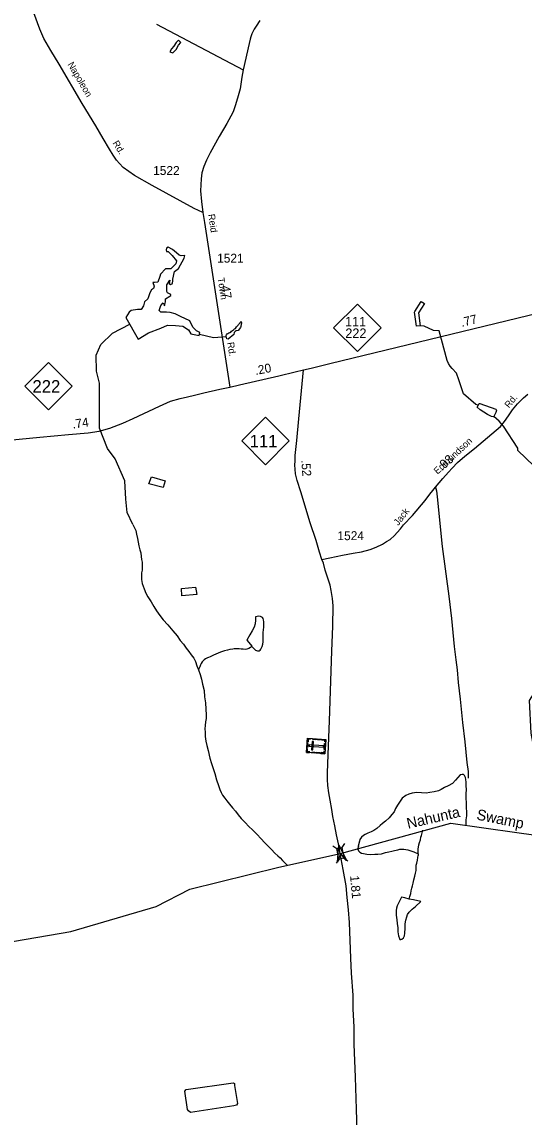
# Model space of a CAD drawing. Extents: x 2206922 to 2357709, y 510027 to 673830.
# Drawn here: x 2323014 to 2330055, y 640967 to 656320 of the extents above; entities that cross this region are included whole.
import ezdxf

# ---------------------------------------------------------------- set-up
doc = ezdxf.new("R2010")
doc.units = 0
for name, color, linetype in [('Exist Cultural Cemetery CELL', 7, 'Continuous'), ('Exist Hydrographic Creek Single Shore', 7, 'Continuous'), ('Exist Hydrographic Creek Single Shore Label', 7, 'Continuous'), ('Exist Hydrographic Misc Water Feature', 7, 'Continuous'), ('Exist Road Non-System Type 51', 7, 'Continuous'), ('Exist Road Primary NC Attributed', 7, 'Continuous'), ('Exist Road Primary NC Mileage Hundredths English Label', 7, 'Continuous'), ('Exist Road Primary NC Shield CELL', 7, 'Continuous'), ('Exist Road Primary NC Shield Number Label', 7, 'Continuous'), ('Exist Road Primary NC Structure Standard Bridge CELL', 7, 'Continuous'), ('Exist Road Secondary Mileage Hundredths English Label', 7, 'Continuous'), ('Exist Road Secondary Structure Standard Bridge Attributed CELL', 7, 'Continuous'), ('Exist Road Secondary Type 20 Attributed', 7, 'Continuous'), ('Exist Road Secondary Type 51 Attributed', 7, 'Continuous'), ('Exist Road Secondary Type 51 Label', 7, 'Continuous'), ('Exist Road Secondary Type 51 Number Label', 7, 'Continuous')]:
    doc.layers.add(name, color=color, linetype=linetype)

msp = doc.modelspace()

# ---------------------------------------------------------------- linework, layer by layer
at = {"layer": 'Exist Cultural Cemetery CELL'}
for points in [[(2327005, 646079), (2327019, 646278), (2327273, 646260), (2327259, 646061)], [(2327010, 646153), (2327014, 646205), (2327025, 646204), (2327021, 646152)], [(2327062, 646275), (2327061, 646264), (2327029, 646266), (2327026, 646225), (2327015, 646226), (2327019, 646278)], [(2327042, 646186), (2327040, 646167), (2327243, 646153), (2327244, 646172)], [(2327075, 646115), (2327094, 646114), (2327102, 646231), (2327084, 646233)], [(2327134, 646258), (2327091, 646261), (2327092, 646273), (2327135, 646270)], [(2327200, 646254), (2327157, 646257), (2327157, 646268), (2327201, 646265)], [(2327270, 646227), (2327259, 646228), (2327260, 646250), (2327220, 646252), (2327221, 646264), (2327273, 646260)], [(2327251, 646119), (2327257, 646204), (2327269, 646203), (2327263, 646119)], [(2327048, 646076), (2327049, 646088), (2327017, 646090), (2327019, 646130), (2327008, 646131), (2327005, 646079)], [(2327122, 646071), (2327079, 646074), (2327079, 646085), (2327123, 646082)], [(2327189, 646066), (2327146, 646069), (2327146, 646081), (2327190, 646078)], [(2327261, 646094), (2327249, 646095), (2327248, 646073), (2327208, 646076), (2327207, 646065), (2327259, 646061)]]:
    msp.add_lwpolyline(points, close=True, dxfattribs=at)
at = {"layer": 'Exist Hydrographic Creek Single Shore'}
for points in [[(2330389, 644897), (2330302, 645548), (2330156, 646347), (2330133, 646808), (2330498, 647387), (2330731, 648247), (2330842, 648714), (2330831, 648996), (2330729, 649222), (2330619, 649368), (2330490, 649727), (2330413, 649885), (2329967, 650313), (2329967, 650346), (2329764, 650652), (2329707, 650722), (2329632, 650789)], [(2326615, 644470), (2327479, 644662), (2329030, 645089), (2329951, 644957), (2330389, 644897)], [(2320908, 643629), (2321133, 643629), (2321925, 643264), (2323701, 643571), (2324897, 643918), (2325369, 644164), (2326615, 644470)]]:
    msp.add_lwpolyline(points, dxfattribs=at)
at = {"layer": 'Exist Hydrographic Misc Water Feature'}
msp.add_line((2327736, 644760), (2327728, 644758), dxfattribs=at)
for points in [[(2325242, 656030), (2325208, 656064), (2325176, 656030), (2325143, 655979), (2325111, 655943), (2325086, 655901), (2325132, 655885), (2325175, 655934), (2325210, 655994), (2325242, 656030)], [(2324471, 652176), (2324643, 651874), (2324788, 651962), (2324960, 652027), (2325057, 652069), (2325167, 652062), (2325271, 652056), (2325352, 652004), (2325381, 651949), (2325501, 651923), (2325510, 651968), (2325462, 651991), (2325416, 652036), (2325381, 652098), (2325368, 652127), (2325238, 652189), (2325164, 652227), (2325093, 652244), (2325041, 652253), (2325005, 652250), (2324960, 652253), (2324937, 652276), (2324963, 652344), (2324996, 652380), (2325009, 652354), (2325015, 652341), (2325028, 652396), (2325025, 652438), (2325086, 652474), (2325102, 652483), (2325102, 652499), (2325057, 652522), (2325047, 652542), (2325044, 652574), (2325044, 652600), (2325044, 652635), (2325086, 652700), (2325080, 652652), (2325096, 652639), (2325106, 652642), (2325119, 652648), (2325125, 652661), (2325132, 652684), (2325128, 652713), (2325154, 652820), (2325209, 652862), (2325287, 653008), (2325297, 653044), (2325248, 653040), (2325219, 653050), (2325183, 653082), (2325125, 653128), (2325064, 653160), (2325041, 653150), (2325038, 653125), (2325041, 653102), (2325064, 653102), (2325122, 653044), (2325180, 652972), (2325170, 652930), (2325102, 652859), (2325028, 652859), (2324957, 652784), (2324950, 652752), (2324918, 652671), (2324873, 652665), (2324850, 652665), (2324869, 652613), (2324860, 652584), (2324830, 652564), (2324808, 652522), (2324779, 652438), (2324733, 652396), (2324720, 652338), (2324685, 652289), (2324636, 652286), (2324546, 652273), (2324517, 652253), (2324471, 652176)], [(2328612, 652400), (2328659, 652374), (2328574, 652243), (2328598, 652060), (2328547, 652053), (2328520, 652251), (2328525, 652259), (2328612, 652400)], [(2324568, 649274), (2324492, 649443), (2324469, 649628), (2324458, 649886), (2324321, 650193), (2324212, 650342), (2324100, 650623), (2324102, 651257), (2324058, 651422), (2324056, 651649), (2324121, 651799), (2324286, 651957), (2324525, 652081)], [(2325878, 651908), (2325878, 651914), (2325878, 651924), (2325882, 651934), (2325892, 651946), (2325903, 651954), (2325916, 651960), (2325928, 651964), (2325936, 651968), (2325941, 651972), (2325954, 651983), (2325967, 651992), (2325982, 652002), (2325995, 652015), (2326007, 652023), (2326025, 652043), (2326046, 652068), (2326052, 652078), (2326086, 652120), (2326093, 652096), (2326088, 652083), (2326085, 652050), (2326081, 652038), (2326046, 651995), (2326020, 651988), (2326005, 651982), (2325992, 651967), (2325985, 651940), (2325907, 651872), (2325887, 651879), (2325884, 651896), (2325878, 651904), (2325878, 651908)], [(2329411, 650945), (2329377, 650958), (2329206, 651106), (2329142, 651303), (2329106, 651394), (2329045, 651460), (2329019, 651492), (2328994, 651532), (2328977, 651571), (2328862, 651988), (2328785, 651994), (2328652, 652054), (2328598, 652060)], [(2325505, 651943), (2325701, 651895), (2325878, 651908)], [(2329670, 650873), (2329660, 650844), (2329632, 650789), (2329620, 650783), (2329600, 650789), (2329543, 650818), (2329440, 650884), (2329398, 650921), (2329425, 650970), (2329435, 650969), (2329658, 650892), (2329670, 650873)], [(2324829, 649941), (2325022, 649885), (2324993, 649793), (2324795, 649844), (2324829, 649941)], [(2324568, 649274), (2324594, 649228), (2324609, 649189), (2324622, 649139), (2324634, 649077), (2324645, 649029), (2324653, 648975), (2324667, 648917), (2324680, 648876), (2324687, 648826), (2324693, 648782), (2324698, 648746), (2324700, 648712), (2324702, 648672), (2324699, 648632), (2324693, 648596), (2324690, 648556), (2324692, 648504), (2324701, 648448), (2324726, 648372), (2324752, 648311), (2324778, 648261), (2324824, 648189), (2324862, 648124), (2324899, 648062), (2324947, 648001), (2324996, 647940), (2325059, 647866), (2325132, 647783), (2325192, 647712), (2325235, 647650), (2325280, 647599), (2325318, 647543), (2325355, 647494), (2325389, 647448), (2325423, 647400), (2325446, 647353), (2325467, 647293), (2325490, 647237)], [(2325447, 648398), (2325467, 648293), (2325257, 648276), (2325251, 648377), (2325447, 648398)], [(2326238, 647567), (2326242, 647561), (2326290, 647514), (2326304, 647506), (2326316, 647504), (2326330, 647502), (2326342, 647502), (2326356, 647514), (2326366, 647529), (2326383, 647564), (2326391, 647597), (2326395, 647630), (2326398, 647699), (2326397, 647761), (2326404, 647833), (2326406, 647881), (2326406, 647909), (2326401, 647938), (2326395, 647958), (2326385, 647972), (2326359, 647986), (2326337, 647990), (2326291, 647979), (2326289, 647931), (2326286, 647883), (2326269, 647833), (2326243, 647785), (2326210, 647726), (2326168, 647654), (2326171, 647646), (2326238, 647567)], [(2326238, 647567), (2326220, 647549), (2326194, 647537), (2326168, 647528), (2326144, 647524), (2326114, 647528), (2326088, 647529), (2326060, 647531), (2326026, 647533), (2325990, 647530), (2325972, 647528), (2325928, 647522), (2325896, 647515), (2325855, 647505), (2325826, 647495), (2325799, 647485), (2325765, 647470), (2325735, 647458), (2325701, 647441), (2325673, 647427), (2325653, 647419), (2325629, 647411), (2325617, 647406), (2325590, 647392), (2325568, 647376), (2325542, 647348), (2325528, 647326), (2325517, 647306), (2325507, 647281), (2325495, 647253), (2325490, 647237)], [(2325490, 647237), (2325514, 647171), (2325533, 647104), (2325545, 647034), (2325568, 646948), (2325574, 646858), (2325588, 646774), (2325593, 646684), (2325596, 646605), (2325597, 646555), (2325589, 646507), (2325583, 646458), (2325580, 646411), (2325585, 646361), (2325584, 646301), (2325594, 646237), (2325607, 646177), (2325624, 646107), (2325651, 645999), (2325673, 645924), (2325698, 645842), (2325717, 645784), (2325744, 645693), (2325771, 645617), (2325791, 645559), (2325808, 645517), (2325826, 645480), (2325858, 645436), (2325887, 645400), (2325923, 645355), (2325966, 645303), (2326009, 645256), (2326047, 645204), (2326087, 645155), (2326146, 645099), (2326197, 645040), (2326245, 644993), (2326306, 644935), (2326368, 644866), (2326415, 644816), (2326465, 644763), (2326512, 644718), (2326561, 644668), (2326604, 644631), (2326637, 644601), (2326669, 644565), (2326735, 644498)], [(2329245, 645058), (2329244, 645133), (2329250, 645192), (2329251, 645248), (2329248, 645304), (2329248, 645372), (2329245, 645436), (2329244, 645494), (2329246, 645562), (2329243, 645604), (2329242, 645664), (2329240, 645702), (2329232, 645730), (2329221, 645754), (2329207, 645768), (2329185, 645770), (2329159, 645763), (2329126, 645729), (2329092, 645691), (2329051, 645644), (2328991, 645609), (2328941, 645587), (2328894, 645560), (2328854, 645540), (2328796, 645526), (2328732, 645517), (2328682, 645510), (2328615, 645514), (2328552, 645517), (2328484, 645510), (2328440, 645494), (2328395, 645475), (2328345, 645440), (2328318, 645398), (2328278, 645338), (2328251, 645294), (2328232, 645245), (2328200, 645207), (2328162, 645161), (2328113, 645114), (2328071, 645082), (2328036, 645056), (2327990, 645013), (2327950, 644985), (2327910, 644966), (2327865, 644948), (2327827, 644931), (2327801, 644917), (2327776, 644893), (2327754, 644859), (2327746, 644833), (2327727, 644767), (2327724, 644725)], [(2328569, 644659), (2328569, 644687), (2328571, 644722), (2328578, 644782), (2328590, 644818), (2328601, 644852), (2328609, 644890), (2328615, 644916), (2328634, 644988)], [(2327724, 644725), (2327735, 644700), (2327754, 644683), (2327774, 644669), (2327804, 644661), (2327848, 644654), (2327908, 644649), (2327962, 644653), (2328003, 644653), (2328054, 644660), (2328112, 644675), (2328157, 644685), (2328201, 644697), (2328237, 644706), (2328285, 644716), (2328313, 644721), (2328341, 644723), (2328371, 644721), (2328399, 644718), (2328427, 644712), (2328455, 644704), (2328483, 644693), (2328509, 644685), (2328569, 644659)], [(2328569, 644659), (2328568, 644643), (2328568, 644633)], [(2328444, 644024), (2328454, 644059), (2328458, 644075), (2328468, 644104), (2328473, 644137), (2328481, 644175), (2328491, 644207), (2328498, 644247), (2328508, 644291), (2328521, 644345), (2328532, 644387), (2328540, 644425), (2328541, 644463), (2328543, 644501), (2328549, 644529), (2328559, 644567), (2328564, 644605), (2328568, 644633)], [(2328444, 644024), (2328384, 644040), (2328338, 644049), (2328303, 643985), (2328276, 643931), (2328266, 643898), (2328260, 643863), (2328263, 643799), (2328269, 643733), (2328274, 643683), (2328283, 643621), (2328287, 643563), (2328294, 643509), (2328306, 643473), (2328315, 643457), (2328328, 643457), (2328342, 643461), (2328363, 643478), (2328376, 643508), (2328381, 643548), (2328387, 643618), (2328386, 643676), (2328395, 643726), (2328409, 643774), (2328421, 643808), (2328444, 643840), (2328486, 643881), (2328533, 643919), (2328607, 643990), (2328506, 644013), (2328444, 644024)], [(2325996, 641410), (2326036, 641158), (2326021, 641134), (2325984, 641124), (2325376, 641030), (2325349, 641054), (2325337, 641073), (2325297, 641331), (2325316, 641352), (2325975, 641450), (2325996, 641438), (2325996, 641410)]]:
    msp.add_lwpolyline(points, dxfattribs=at)
at = {"layer": 'Exist Road Non-System Type 51'}
msp.add_line((2324900, 656286), (2326118, 655648), dxfattribs=at)
msp.add_lwpolyline([(2328812, 649796), (2328827, 649748), (2328835, 649662), (2328908, 648965), (2328998, 648268), (2329036, 647955), (2329056, 647761), (2329075, 647563), (2329098, 647377), (2329115, 647239), (2329132, 647060), (2329157, 646826), (2329192, 646498), (2329223, 646229), (2329253, 645937), (2329269, 645814), (2329271, 645718)], dxfattribs=at)
at = {"layer": 'Exist Road Primary NC Attributed'}
for points in [[(2326963, 651442), (2327069, 651468), (2327348, 651538), (2330415, 652281), (2330720, 652356), (2330923, 652408)], [(2325928, 651199), (2326066, 651233), (2326618, 651360), (2326846, 651416), (2326963, 651442)], [(2327219, 648784), (2327188, 648888), (2327139, 649051), (2327056, 649300), (2326925, 649732), (2326873, 649889), (2326852, 649985), (2326846, 650050), (2326842, 650108), (2326844, 650166), (2326846, 650240), (2326867, 650454), (2326898, 650757), (2326963, 651442)], [(2322141, 650332), (2322368, 650393), (2322527, 650425), (2322618, 650440), (2322829, 650458), (2323265, 650498), (2323669, 650537), (2323941, 650560), (2324097, 650582), (2324247, 650625), (2324429, 650693), (2324574, 650759), (2324942, 650933), (2325098, 651003), (2325232, 651041), (2325338, 651066), (2325434, 651089), (2325565, 651122), (2325791, 651172), (2325928, 651199)], [(2327474, 644663), (2327452, 644799), (2327427, 644925), (2327400, 645050), (2327372, 645180), (2327357, 645281), (2327334, 645408), (2327315, 645513), (2327303, 645615), (2327297, 645698), (2327299, 645797), (2327303, 645913), (2327307, 646048), (2327326, 646520), (2327359, 647499), (2327374, 647851), (2327376, 648133), (2327368, 648236), (2327351, 648350), (2327334, 648424), (2327299, 648537), (2327267, 648633), (2327242, 648733), (2327219, 648784)], [(2327714, 640770), (2327707, 641077), (2327693, 641529), (2327674, 641989), (2327672, 642235), (2327660, 642479), (2327657, 642676), (2327634, 642984), (2327624, 643193), (2327605, 643696), (2327593, 643873), (2327574, 644047), (2327559, 644209), (2327518, 644439), (2327491, 644586), (2327474, 644663)]]:
    msp.add_lwpolyline(points, dxfattribs=at)
at = {"layer": 'Exist Road Primary NC Shield CELL'}
for points in [[(2327384, 652032), (2327717, 652365), (2328050, 652032), (2327717, 651699)], [(2323053, 651213), (2323386, 651546), (2323719, 651213), (2323386, 650880)], [(2326097, 650446), (2326430, 650779), (2326763, 650446), (2326430, 650113)]]:
    msp.add_lwpolyline(points, close=True, dxfattribs=at)
at = {"layer": 'Exist Road Primary NC Structure Standard Bridge CELL'}
for p, q in [((2327537, 644802), (2327499, 644745)), ((2327372, 644769), (2327429, 644731)), ((2327460, 644583), (2327421, 644526)), ((2327528, 644596), (2327585, 644558))]:
    msp.add_line(p, q, dxfattribs=at)
msp.add_lwpolyline([(2327499, 644745), (2327528, 644596), (2327459, 644583), (2327429, 644731)], close=True, dxfattribs=at)
at = {"layer": 'Exist Road Secondary Structure Standard Bridge Attributed CELL'}
msp.add_lwpolyline([(2327439, 644539), (2327456, 644782), (2327563, 644563), (2327479, 644662)], close=True, dxfattribs=at)
at = {"layer": 'Exist Road Secondary Type 20 Attributed'}
msp.add_lwpolyline([(2325553, 653646), (2325430, 653706), (2324839, 654025), (2324593, 654165), (2324434, 654280), (2324380, 654333), (2324341, 654382), (2324293, 654453), (2324243, 654535), (2324153, 654687), (2324049, 654862), (2323859, 655175), (2323535, 655729), (2323419, 655921), (2323323, 656086), (2323267, 656216), (2323181, 656445)], dxfattribs=at)
at = {"layer": 'Exist Road Secondary Type 51 Attributed'}
for points in [[(2326350, 656341), (2326299, 656261), (2326272, 656220), (2326255, 656188), (2326239, 656152), (2326225, 656110), (2326215, 656079), (2326199, 656017), (2326118, 655648), (2326098, 655543), (2326074, 655381), (2326037, 655252), (2326006, 655144), (2325975, 655058), (2325944, 654996), (2325887, 654897), (2325779, 654714), (2325652, 654483), (2325602, 654380), (2325566, 654291), (2325538, 654205), (2325527, 654122), (2325520, 653950), (2325531, 653800), (2325553, 653646)], [(2325553, 653646), (2325576, 653508), (2325928, 651199)], [(2327219, 648784), (2327332, 648805), (2327511, 648844), (2327660, 648872), (2327774, 648892), (2327899, 648926), (2327981, 648955), (2328068, 648999), (2328127, 649034), (2328177, 649064), (2328237, 649119), (2328275, 649161), (2328323, 649215), (2328366, 649269), (2328489, 649402), (2328666, 649613), (2328733, 649699), (2328777, 649750), (2328812, 649796), (2328915, 649917), (2328994, 650007), (2329048, 650065), (2329123, 650144), (2329223, 650232), (2329361, 650339), (2329601, 650544), (2329722, 650650), (2329780, 650719), (2329835, 650797), (2329894, 650880), (2329963, 650965), (2330010, 651013), (2330047, 651051), (2330106, 651101)]]:
    msp.add_lwpolyline(points, dxfattribs=at)

# ---------------------------------------------------------------- texts
at = {"layer": 'Exist Hydrographic Creek Single Shore Label'}
for s, rotation, p in [('Nahunta', 12.9487, (2328428, 645008)), ('Swamp', 348.5708, (2329380, 645140))]:
    msp.add_text(s, height=150, rotation=rotation, dxfattribs=at).set_placement(p)
at = {"layer": 'Exist Road Primary NC Mileage Hundredths English Label'}
for s, rotation, p in [('.77', 13.6147, (2329181, 652044)), ('.20', 11.1847, (2326292, 651369)), ('.74', 8.3492, (2323728, 650617)), ('.52', 274.0826, (2326931, 650176)), ('1.81', 275.1249, (2327615, 644350))]:
    msp.add_text(s, height=125, rotation=rotation, dxfattribs=at).set_placement(p)
at = {"layer": 'Exist Road Primary NC Shield Number Label'}
for s, height, p in [('111', 132.5, (2327544, 652052)), ('222', 132.5, (2327549, 651890)), ('222', 175, (2323162, 651123)), ('111', 175, (2326207, 650356))]:
    msp.add_text(s, height=height, dxfattribs=at).set_placement(p)
at = {"layer": 'Exist Road Secondary Mileage Hundredths English Label'}
for s, rotation, p in [('.47', 278.68, (2325799, 652661)), ('.93', 41.2041, (2328903, 650019))]:
    msp.add_text(s, height=125, rotation=rotation, dxfattribs=at).set_placement(p)
at = {"layer": 'Exist Road Secondary Type 51 Label'}
for s, rotation, p in [('Napoleon', 300.2918, (2323651, 655725)), ('Rd.', 301.4675, (2324282, 654621)), ('Reid', 278.5065, (2325625, 653620)), ('Town', 278.5065, (2325758, 652728)), ('Rd.', 278.5065, (2325893, 651824)), ('Rd.', 50.8331, (2329845, 650898)), ('Edmundson', 43.0042, (2328841, 649972)), ('Jack', 51.6837, (2328290, 649252))]:
    msp.add_text(s, height=95, rotation=rotation, dxfattribs=at).set_placement(p)
at = {"layer": 'Exist Road Secondary Type 51 Number Label'}
for s, p in [('1522', (2324854, 654174)), ('1521', (2325751, 652945)), ('1524', (2327438, 649055))]:
    msp.add_text(s, height=125, dxfattribs=at).set_placement(p)

doc.saveas('drawing.dxf')
